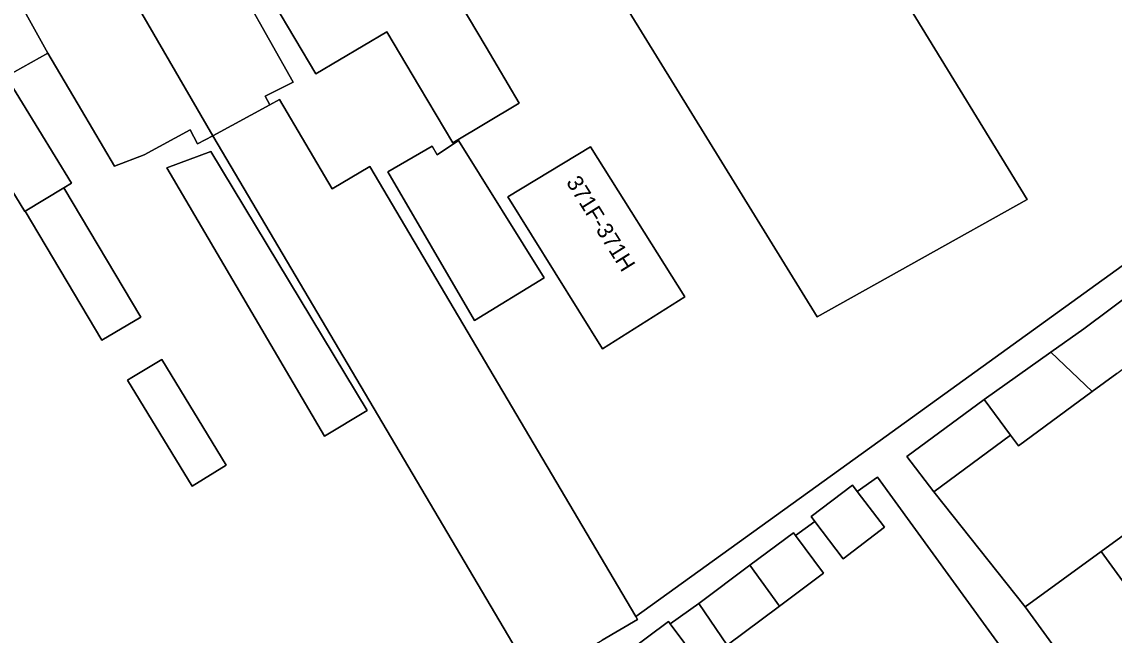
# Model space of a CAD drawing. Extents: x 159817 to 160765, y 380688 to 381638.
# Drawn here: x 159934.1 to 160002.2, y 381436.1 to 381474.3 of the extents above; entities that cross this region are included whole.
import ezdxf

# ---------------------------------------------------------------- set-up
doc = ezdxf.new("R2010")
doc.units = 0
for name, color, linetype in [('IMGEO_Erf', 7, 'Continuous'), ('IMGEO_Pand', 7, 'Continuous'), ('IMGEO_Pand_nummerreeks', 7, 'Continuous'), ('IMGEO_Voetpad_open', 7, 'Continuous')]:
    doc.layers.add(name, color=color, linetype=linetype)

msp = doc.modelspace()

# ---------------------------------------------------------------- linework, layer by layer
at = {"layer": 'IMGEO_Erf'}
for points in [[(159955.179, 381485.96), (159963.025, 381472.729), (159965.093, 381469.241), (159960.942, 381466.779), (159958.874, 381470.267), (159956.844, 381473.69), (159952.421, 381471.068), (159948.483, 381477.709)], [(159946.58, 381478.421), (159951.006, 381470.546), (159949.258, 381469.678), (159949.545, 381469.151), (159950.143, 381469.476), (159953.438, 381463.902), (159955.786, 381465.29), (159972.361, 381437.246), (159987.953, 381448.493), (160002.662, 381459.103)], [(159989.4, 381475.217), (159996.739, 381463.236), (159983.663, 381455.926), (159969.908, 381478.266)], [(159966.045, 381433.28), (159945.986, 381467.216), (159945.046, 381466.705), (159944.571, 381467.579), (159941.709, 381466.023), (159939.859, 381465.323), (159937.807, 381468.81), (159935.718, 381472.36), (159933.119, 381470.91), (159937.177, 381464.264), (159936.71, 381463.979), (159941.495, 381455.91), (159939.068, 381454.471), (159934.303, 381462.509), (159934.277, 381462.493), (159930.15, 381469.253)], [(160002.337, 381452.407), (160000.804, 381451.277), (159996.206, 381447.885), (159995.711, 381448.555), (159990.935, 381445.032), (159996.609, 381437.859), (160001.355, 381441.313), (160005.949, 381444.656)], [(159996.552, 381433.351), (159987.421, 381445.93), (159986.153, 381445.033), (159987.845, 381442.811), (159985.272, 381440.853), (159983.513, 381443.165), (159982.296, 381442.304), (159984.053, 381439.948), (159981.314, 381437.905), (159978.055, 381435.475), (159976.286, 381438.052), (159974.5, 381436.789), (159976.268, 381434.419)]]:
    msp.add_lwpolyline(points, dxfattribs=at)
for points in [[(159966.645, 381458.354), (159962.305, 381455.708), (159956.907, 381464.969), (159959.659, 381466.573), (159959.977, 381466.027), (159961.3, 381466.927)], [(159975.413, 381457.178), (159970.271, 381453.942), (159964.382, 381463.407), (159969.532, 381466.524)], [(159943.118, 381465.219), (159945.873, 381466.244), (159955.607, 381450.084), (159952.961, 381448.497)], [(159940.678, 381451.978), (159940.949, 381452.143), (159942.814, 381453.278), (159946.822, 381446.69), (159944.698, 381445.379)]]:
    msp.add_lwpolyline(points, close=True, dxfattribs=at)
at = {"layer": 'IMGEO_Pand'}
for points in [[(159980.953, 381488.644), (159974.553, 381500), (159974.177, 381500.666), (159973.927, 381500.523), (159973.777, 381500.79), (159972.86, 381500.263), (159972.389, 381500), (159962.159, 381494.282), (159960.772, 381493.507), (159960.626, 381493.425), (159965.835, 381484.562), (159969.777, 381478.193), (159969.908, 381478.266), (159983.663, 381455.926), (159996.739, 381463.236), (159989.4, 381475.217), (159989.504, 381475.275)], [(159955.179, 381485.96), (159952.629, 381490.261), (159944.042, 381485.199), (159946.592, 381480.898), (159948.483, 381477.709), (159952.421, 381471.068), (159956.844, 381473.69), (159958.874, 381470.267), (159960.942, 381466.779), (159965.093, 381469.241), (159963.025, 381472.729)], [(159945.986, 381467.216), (159949.545, 381469.151), (159949.258, 381469.678), (159951.006, 381470.546), (159946.58, 381478.421), (159945.573, 381480.173), (159943.094, 381484.616), (159942.586, 381485.527), (159937.151, 381482.476)], [(159931.762, 381479.45), (159935.718, 381472.36), (159937.807, 381468.81), (159939.859, 381465.323), (159941.709, 381466.023), (159944.571, 381467.579), (159945.046, 381466.705), (159945.986, 381467.216), (159937.151, 381482.476)], [(159933.119, 381470.91), (159935.718, 381472.36), (159931.762, 381479.45), (159925.993, 381476.211), (159928.43, 381471.845), (159929.941, 381469.137), (159930.15, 381469.253), (159934.277, 381462.493), (159934.303, 381462.509), (159936.71, 381463.979), (159937.177, 381464.264)], [(159953.438, 381463.902), (159950.143, 381469.476), (159949.545, 381469.151), (159945.986, 381467.216), (159966.045, 381433.28), (159970.261, 381435.772), (159972.463, 381437.074), (159972.361, 381437.246), (159955.786, 381465.29)], [(159956.907, 381464.969), (159962.305, 381455.708), (159966.645, 381458.354), (159961.3, 381466.927), (159959.977, 381466.027), (159959.659, 381466.573)], [(159969.532, 381466.524), (159964.382, 381463.407), (159970.271, 381453.942), (159975.413, 381457.178)], [(159943.118, 381465.219), (159952.961, 381448.497), (159955.607, 381450.084), (159945.873, 381466.244)], [(159936.71, 381463.979), (159934.303, 381462.509), (159939.068, 381454.471), (159941.495, 381455.91)], [(160005.243, 381455.307), (160003.553, 381457.635), (160000.265, 381455.184), (159998.208, 381453.721), (160000.804, 381451.277), (160002.337, 381452.407), (160002.906, 381452.827), (160005.601, 381454.814)], [(160000.804, 381451.277), (159998.208, 381453.721), (159994.07, 381450.779), (159995.711, 381448.555), (159996.206, 381447.885)], [(159942.814, 381453.278), (159940.949, 381452.143), (159940.678, 381451.978), (159944.698, 381445.379), (159946.822, 381446.69)], [(159995.711, 381448.555), (159994.07, 381450.779), (159989.251, 381447.224), (159990.935, 381445.032)], [(159986.153, 381445.033), (159985.848, 381445.434), (159983.276, 381443.476), (159983.513, 381443.165), (159985.272, 381440.853), (159987.845, 381442.811)], [(160007.953, 381441.902), (160005.949, 381444.656), (160001.355, 381441.313), (160003.357, 381438.556), (160007.712, 381432.559), (160012.312, 381435.9)], [(159982.296, 381442.304), (159982.175, 381442.466), (159979.467, 381440.447), (159981.314, 381437.905), (159984.053, 381439.948)], [(160007.712, 381432.559), (160003.357, 381438.556), (160001.355, 381441.313), (159996.609, 381437.859), (159998.614, 381435.103), (160000.029, 381433.16), (160002.971, 381429.116)], [(159979.467, 381440.447), (159976.276, 381438.067), (159976.286, 381438.052), (159978.055, 381435.475), (159981.314, 381437.905)], [(159974.5, 381436.789), (159974.39, 381436.937), (159971.682, 381434.918), (159973.529, 381432.375), (159976.268, 381434.419)]]:
    msp.add_lwpolyline(points, close=True, dxfattribs=at)
at = {"layer": 'IMGEO_Voetpad_open'}
for points in [[(159998.614, 381435.103), (159996.609, 381437.859), (159990.935, 381445.032), (159989.251, 381447.224), (159994.07, 381450.779), (159998.208, 381453.721), (160000.265, 381455.184), (160003.553, 381457.635), (160002.662, 381459.103), (159987.953, 381448.493), (159972.361, 381437.246), (159972.463, 381437.074), (159970.261, 381435.772)], [(159971.682, 381434.918), (159974.39, 381436.937), (159974.5, 381436.789), (159976.286, 381438.052), (159976.276, 381438.067), (159979.467, 381440.447), (159982.175, 381442.466), (159982.296, 381442.304), (159983.513, 381443.165), (159983.276, 381443.476), (159985.848, 381445.434), (159986.153, 381445.033), (159987.421, 381445.93), (159996.552, 381433.351)]]:
    msp.add_lwpolyline(points, dxfattribs=at)

# ---------------------------------------------------------------- texts
at = {"layer": 'IMGEO_Pand_nummerreeks'}
msp.add_text('371F-371H', height=1, rotation=301.98229, dxfattribs=at).set_placement((159967.981, 381464.324))

doc.saveas('drawing.dxf')
